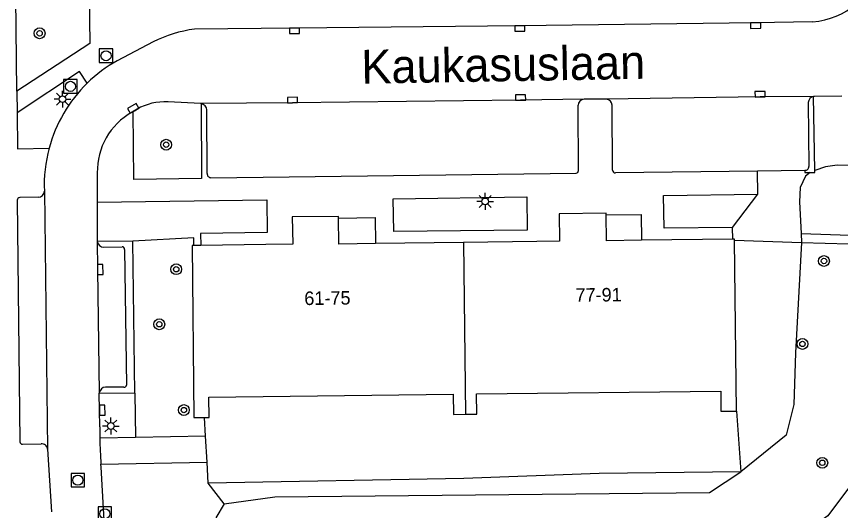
# Model space of a CAD drawing. Extents: x 132994 to 136000, y 393499 to 395512.
# Drawn here: x 133938.3 to 133999.2, y 394509.2 to 394545.8 of the extents above; entities that cross this region are included whole.
import ezdxf

# ---------------------------------------------------------------- set-up
doc = ezdxf.new("R2010")
doc.units = 0
for name, color, linetype in [('gg-afsc-erfafscheiding', 7, 'Continuous'), ('gg-afsc-hekwerk', 7, 'Continuous'), ('gg-anno-huisnummerreeks BGT', 7, 'Continuous'), ('gg-anno-openbare ruimte label', 7, 'Continuous'), ('gg-bbg-hoofdgebouw', 7, 'Continuous'), ('gg-bbg-luifel en loopbrug', 7, 'Continuous'), ('gg-bbg-tussenscheiding', 7, 'Continuous'), ('gg-knt-BGT kruinlijn', 7, 'Continuous'), ('gg-knt-verharding', 7, 'Continuous'), ('gg-knt-verharding nz', 7, 'Continuous'), ('gg-kntw-beschoeiing', 7, 'Continuous'), ('gt-grn-groengrens', 7, 'Continuous'), ('gt-grn-weggrens', 7, 'Continuous'), ('gt-symb-boom', 7, 'Continuous'), ('gt-symb-kolk', 7, 'Continuous'), ('gt-symb-lichtmast', 7, 'Continuous'), ('gt-symb-rioolschacht', 7, 'Continuous')]:
    doc.layers.add(name, color=color, linetype=linetype)

# ---------------------------------------------------------------- blocks, each defined once
blk = doc.blocks.new('gt0-KOLK')
at = {"layer": 'gt-symb-kolk'}
blk.add_lwpolyline([(0, 0), (0.375, 0), (0.375, 0.4), (-0.375, 0.4), (-0.375, 0), (0, 0)], dxfattribs=at)
blk = doc.blocks.new('gt0-LMAST')
at = {"layer": 'gt-symb-lichtmast'}
for p, q in [((-0.005, 0.246), (-0.005, 0.621)), ((-0.182, 0.173), (-0.447, 0.438)), ((0.172, 0.173), (0.437, 0.438)), ((-0.255, -0.004), (-0.63, -0.004)), ((-0.182, -0.181), (-0.447, -0.446)), ((-0.005, -0.254), (-0.005, -0.629)), ((0.437, -0.446), (0.172, -0.181)), ((0.245, -0.004), (0.62, -0.004))]:
    blk.add_line(p, q, dxfattribs=at)
blk.add_circle((-0.005, -0.004), 0.25, dxfattribs=at)
blk = doc.blocks.new('gt0-BOOM')
at = {"layer": 'gt-symb-boom'}
for radius in [0.4, 0.2]:
    blk.add_circle((0, 0), radius, dxfattribs=at)
blk = doc.blocks.new('gt0-RS')
at = {"layer": 'gt-symb-rioolschacht'}
blk.add_lwpolyline([(-0.5, -0.5), (0.5, -0.5), (0.5, 0.5), (-0.5, 0.5)], close=True, dxfattribs=at)
blk.add_circle((0, 0), 0.375, dxfattribs=at)

msp = doc.modelspace()

# ---------------------------------------------------------------- linework, layer by layer
at = {"layer": 'gg-afsc-erfafscheiding'}
for p, q in [((133991.53, 394516.55), (133991.838, 394512.069)), ((133952.259, 394514.695), (133952.183, 394516.087)), ((133952.364, 394512.777), (133952.259, 394514.695)), ((133952.449, 394511.22), (133952.364, 394512.777)), ((133991.838, 394512.069), (133981.366, 394511.943)), ((133971.363, 394511.569), (133952.449, 394511.22))]:
    msp.add_line(p, q, dxfattribs=at)
at = {"layer": 'gg-afsc-hekwerk'}
msp.add_line((133991.381, 394529.202), (133996.342, 394529.041), dxfattribs=at)
msp.add_lwpolyline([(133996.342, 394529.041), (133999.839, 394528.927), (134001.017, 394528.469)], dxfattribs=at)
at = {"layer": 'gg-bbg-hoofdgebouw'}
for p, q in [((133991.254, 394529.288), (133984.5, 394529.202)), ((133991.38, 394529.29), (133991.254, 394529.288)), ((133991.381, 394529.202), (133991.38, 394529.29)), ((133991.53, 394516.55), (133991.381, 394529.202)), ((133951.382, 394528.812), (133951.27, 394528.81)), ((133951.27, 394528.81), (133951.39, 394516.08)), ((133951.897, 394528.819), (133951.382, 394528.812)), ((133956.71, 394528.89), (133951.897, 394528.819)), ((133971.325, 394529.038), (133964.816, 394528.954)), ((133976.75, 394529.108), (133971.325, 394529.038)), ((133951.39, 394516.08), (133952.183, 394516.087))]:
    msp.add_line(p, q, dxfattribs=at)
for points in [[(133981.882, 394531.075), (133981.88, 394531.21), (133978.42, 394531.17), (133978.44, 394529.13), (133976.75, 394529.108)], [(133984.5, 394529.202), (133981.91, 394529.17), (133981.882, 394531.075)], [(133962.091, 394530.849), (133962.09, 394530.96), (133958.66, 394530.93), (133958.72, 394528.92), (133956.71, 394528.89)], [(133964.816, 394528.954), (133962.11, 394528.92), (133962.091, 394530.849)], [(133952.183, 394516.087), (133952.51, 394516.09), (133952.5, 394517.59), (133970.58, 394517.81), (133970.59, 394516.31), (133971.477, 394516.32)], [(133971.477, 394516.32), (133972.31, 394516.33), (133972.29, 394517.83), (133990.36, 394518.04), (133990.38, 394516.54), (133991.53, 394516.55)]]:
    msp.add_lwpolyline(points, dxfattribs=at)
at = {"layer": 'gg-bbg-luifel en loopbrug'}
for points in [[(133981.882, 394531.075), (133984.476, 394531.113), (133984.5, 394529.202)], [(133962.091, 394530.849), (133964.791, 394530.876), (133964.816, 394528.954)]]:
    msp.add_lwpolyline(points, dxfattribs=at)
at = {"layer": 'gg-bbg-tussenscheiding'}
msp.add_line((133971.325, 394529.038), (133971.477, 394516.32), dxfattribs=at)
at = {"layer": 'gg-knt-BGT kruinlijn'}
for p, q in [((133998.11, 394534.641), (133997.319, 394534.379)), ((133996.305, 394529.712), (133996.342, 394529.041)), ((133953.627, 394509.691), (133953.015, 394508.661))]:
    msp.add_line(p, q, dxfattribs=at)
for points in [[(134003.845, 394534.103), (134000, 394534.74), (133998.968, 394534.757), (133998.11, 394534.641)], [(133996.984, 394534.212), (133996.632, 394533.951), (133996.243, 394533.099), (133996.178, 394532.04), (133996.305, 394529.712)], [(133996.342, 394529.041), (133995.9, 394520.87), (133995.771, 394517.045), (133995.21, 394514.77), (133991.838, 394512.069)], [(133953.627, 394509.691), (133957.389, 394510.197), (133989.539, 394510.531), (133991.838, 394512.069)]]:
    msp.add_lwpolyline(points, dxfattribs=at)
at = {"layer": 'gg-knt-verharding'}
for p, q in [((133938.295, 394540.242), (133938.222, 394547.37)), ((133943.685, 394543.782), (133938.295, 394540.242)), ((133948.376, 394543.901), (133945.714, 394542.496)), ((133981.893, 394539.642), (133980.261, 394539.639)), ((133997.319, 394534.379), (133997.236, 394539.845)), ((133999.317, 394539.871), (133997.297, 394539.853)), ((133947.185, 394538.909), (133946.903, 394538.737)), ((133951.89, 394539.321), (133949.475, 394539.446)), ((133951.926, 394539.316), (133951.89, 394539.321)), ((133982.362, 394534.383), (133982.326, 394539.198)), ((133996.842, 394539.407), (133996.881, 394534.659)), ((133946.903, 394538.737), (133946.812, 394538.681)), ((133952.374, 394534.148), (133952.355, 394538.848)), ((133944.244, 394534.187), (133944.238, 394532.033)), ((133993.087, 394534.329), (133982.567, 394534.185)), ((133996.588, 394534.377), (133993.087, 394534.329)), ((133993.111, 394532.605), (133993.087, 394534.329)), ((133939.882, 394532.388), (133938.51, 394532.367)), ((133938.315, 394532.168), (133938.523, 394514.284)), ((133944.238, 394532.033), (133944.235, 394529.155)), ((133991.254, 394529.288), (133991.241, 394530.157)), ((133946.879, 394529.138), (133944.243, 394529.099)), ((133947.017, 394517.88), (133946.879, 394529.138)), ((133944.732, 394528.697), (133946.086, 394528.723)), ((133946.268, 394528.53), (133946.395, 394518.479)), ((133946.203, 394518.315), (133944.85, 394518.333)), ((133944.395, 394517.903), (133944.393, 394517.886)), ((133944.395, 394517.903), (133947.017, 394517.88)), ((133947.083, 394514.592), (133944.431, 394514.539)), ((133952.259, 394514.695), (133947.083, 394514.592)), ((133938.707, 394514.095), (133940.082, 394514.124)), ((133940.57, 394513.728), (133940.855, 394509.094)), ((133944.51, 394512.62), (133952.364, 394512.777))]:
    msp.add_line(p, q, dxfattribs=at)
for points in [[(133938.222, 394547.37), (133943.59, 394550.873), (133943.685, 394543.782)], [(133997.162, 394545.382), (133992.943, 394545.296), (133975.496, 394545.082), (133958.831, 394544.912), (133951.437, 394544.832)], [(133943.493, 394540.83), (133942.923, 394541.689), (133938.311, 394538.627)], [(133997.297, 394539.853), (133997.266, 394539.85), (133997.236, 394539.845)], [(133951.926, 394539.316), (133951.955, 394533.777), (133946.94, 394533.69), (133946.903, 394538.737)], [(133952.651, 394533.834), (133979.662, 394534.162), (133979.8, 394534.218), (133979.85, 394534.359), (133979.808, 394539.195)], [(133938.311, 394538.627), (133938.332, 394535.969), (133940.679, 394536.011)], [(133996.588, 394534.377), (133996.59, 394534.208), (133996.984, 394534.212)], [(133996.984, 394534.212), (133997.321, 394534.216), (133997.319, 394534.379)], [(133944.238, 394532.033), (133956.786, 394532.191), (133956.821, 394529.773), (133951.884, 394529.709), (133951.897, 394528.819)], [(133976.027, 394532.413), (133976.055, 394529.953), (133966.169, 394529.841), (133966.138, 394532.271), (133976.027, 394532.413)], [(133991.241, 394530.157), (133986.189, 394530.09), (133986.128, 394532.504), (133993.111, 394532.605)], [(133944.235, 394529.155), (133944.238, 394529.127), (133944.243, 394529.099)], [(133944.421, 394515.398), (133944.415, 394516.623), (133944.393, 394517.886)], [(133944.876, 394496.776), (133944.811, 394507.597), (133944.525, 394512.394), (133944.51, 394512.62)]]:
    msp.add_lwpolyline(points, dxfattribs=at)
for centre, radius, start, end in [((133996.743, 394551.044), 5.677, 274.23604, 345.74883), ((133952.786, 394534.9), 10.023, 97.73309, 116.10108), ((133950.923, 394533.238), 10.622, 119.36477, 134.38328), ((133950.892, 394533.278), 10.572, 134.41487, 165.02053), ((133980.282, 394539.164), 0.475, 92.56537, 176.28492), ((133981.885, 394539.202), 0.441, 359.53865, 89.02413), ((133997.33, 394539.364), 0.49, 101.07929, 174.9752), ((133949.247, 394535.266), 4.186, 86.88031, 119.51425), ((133951.841, 394538.808), 0.515, 4.49682, 80.52407), ((133949.286, 394534.287), 5.043, 119.37944, 181.1308), ((133950.936, 394533.276), 10.616, 165.0708, 182.40308), ((133996.607, 394534.651), 0.274, 266.08999, 1.7181), ((133952.657, 394534.119), 0.285, 174.05867, 268.77659), ((133982.56, 394534.383), 0.198, 180.0277, 271.96252), ((133939.884, 394532.834), 0.446, 269.68336, 359.6736), ((133938.532, 394532.15), 0.218, 95.91662, 175.24671), ((133944.73, 394529.193), 0.496, 190.95556, 270.19816), ((133946.073, 394528.528), 0.195, 0.46779, 86.17182), ((133944.886, 394517.839), 0.495, 94.19701, 172.5668), ((133946.221, 394518.488), 0.174, 264.07236, 356.93333), ((133990.415, 394515.504), 45.994, 180.13189, 181.20206), ((133992.898, 394515.573), 48.478, 181.22231, 183.49245), ((133938.743, 394514.314), 0.222, 187.69192, 260.77209), ((133940.141, 394513.698), 0.43, 4.02613, 97.85691)]:
    msp.add_arc(centre, radius, start, end, dxfattribs=at)
at = {"layer": 'gg-knt-verharding nz'}
msp.add_line((133940.33, 394532.831), (133940.57, 394513.728), dxfattribs=at)
for points in [[(133980.261, 394539.639), (133975.563, 394539.573), (133958.686, 394539.386), (133951.89, 394539.321)], [(133997.297, 394539.853), (133993.275, 394539.812), (133981.893, 394539.642)], [(133944.235, 394529.155), (133944.267, 394527.038), (133944.393, 394517.886)]]:
    msp.add_lwpolyline(points, dxfattribs=at)
at = {"layer": 'gg-kntw-beschoeiing'}
msp.add_lwpolyline([(134009.599, 394527.082), (134002.567, 394528.638), (134000.92, 394527.188), (134001.137, 394515.76), (134000.801, 394513.228), (133999.807, 394510.856), (133998.278, 394508.792), (133996.254, 394507.333), (133993.849, 394506.392), (133957.115, 394506.157), (133956.035, 394503.918), (133955.556, 394501.873)], dxfattribs=at)
at = {"layer": 'gt-grn-groengrens'}
for p, q in [((133991.241, 394530.157), (133993.111, 394532.605)), ((133996.305, 394529.712), (134002.22, 394529.49)), ((133947.017, 394517.88), (133947.083, 394514.592)), ((133981.366, 394511.943), (133971.363, 394511.569)), ((133953.627, 394509.691), (133952.449, 394511.22))]:
    msp.add_line(p, q, dxfattribs=at)
msp.add_lwpolyline([(133951.382, 394528.812), (133951.376, 394529.376), (133946.879, 394529.138)], dxfattribs=at)
at = {"layer": 'gt-grn-weggrens'}
msp.add_line((133938.295, 394540.242), (133938.311, 394538.627), dxfattribs=at)

# ---------------------------------------------------------------- block references
at = {"layer": 'gt-symb-boom'}
for p in [(133939.978, 394544.525), (133949.339, 394536.278), (133950.082, 394527.055), (133948.831, 394522.982), (133996.407, 394521.526), (133950.647, 394516.631)]:
    msp.add_blockref('gt0-BOOM', p, dxfattribs=at)
at = {"layer": 'gt-symb-boom', "rotation": 90}
for p in [(133998, 394527.665), (133997.875, 394512.724)]:
    msp.add_blockref('gt0-BOOM', p, dxfattribs=at)
at = {"layer": 'gt-symb-kolk'}
for p, rotation in [((133975.496, 394545.082), -179.41899229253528), ((133992.943, 394545.296), -179.29786120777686), ((133958.831, 394544.912), -179.38671648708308), ((133993.275, 394539.812), 0.5810077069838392), ((133958.686, 394539.386), 0.6374901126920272), ((133975.563, 394539.573), 0.8070431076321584), ((133946.999, 394538.795), 30.57764797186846), ((133944.267, 394527.038), -89.31400076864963), ((133944.415, 394516.623), -89.71755830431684)]:
    msp.add_blockref('gt0-KOLK', p, dxfattribs=dict(at, rotation=rotation))
at = {"layer": 'gt-symb-lichtmast'}
for p in [(133941.675, 394539.65), (133972.943, 394532.082), (133945.249, 394515.454)]:
    msp.add_blockref('gt0-LMAST', p, dxfattribs=at)
at = {"layer": 'gt-symb-rioolschacht'}
for p in [(133944.89, 394542.864), (133942.256, 394540.595), (133942.806, 394511.443), (133944.807, 394508.954)]:
    msp.add_blockref('gt0-RS', p, dxfattribs=at)

# ---------------------------------------------------------------- texts
at = {"layer": 'gg-anno-huisnummerreeks BGT'}
for s, p in [('77-91', (133979.623, 394524.642)), ('61-75', (133959.563, 394524.402))]:
    msp.add_text(s, height=1, rotation=0.7, dxfattribs=at).set_placement(p)
at = {"layer": 'gg-anno-openbare ruimte label'}
msp.add_text('Kaukasuslaan', height=2.5, rotation=1, dxfattribs=at).set_placement((133963.793, 394540.794))

doc.saveas('drawing.dxf')
